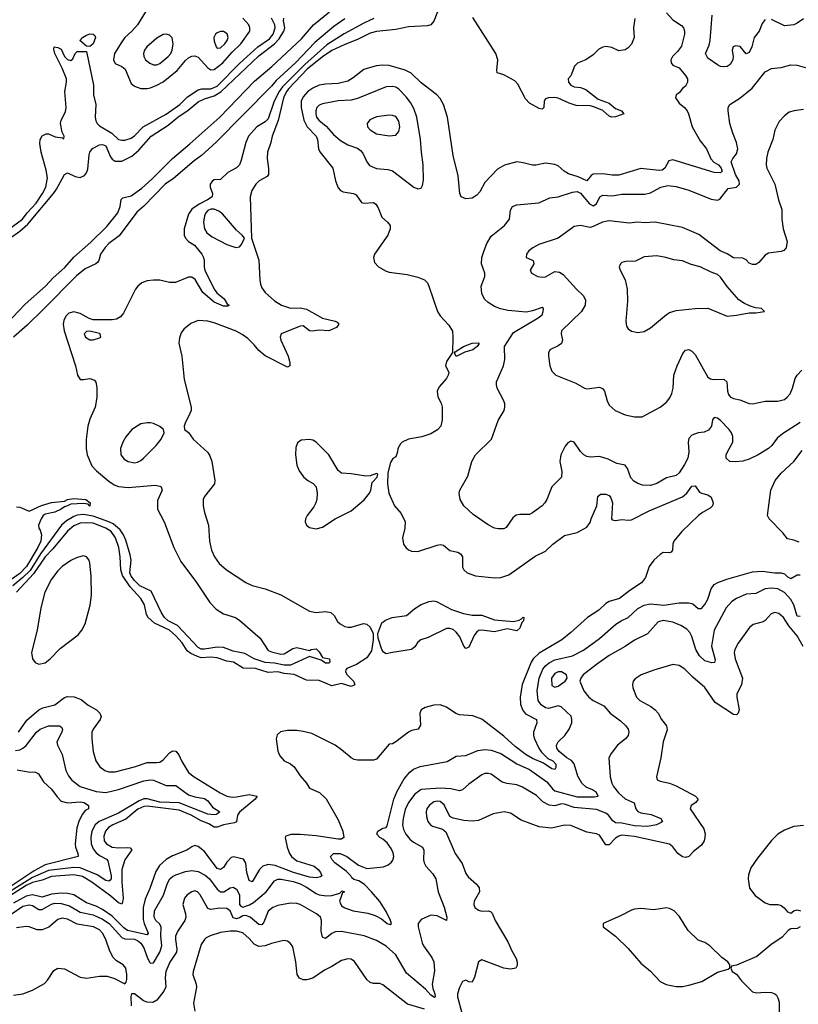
# Model space of a CAD drawing. Header units: inches. Extents: x 1173000 to 1307049, y 522583 to 678455.
# Tile 290 of 617: x 1263470 to 1268358, y 550443 to 556621. Entities that reach past the tile are written whole.
import ezdxf

# ---------------------------------------------------------------- set-up
doc = ezdxf.new("R2010")
doc.units = ezdxf.units.IN
doc.header["$MEASUREMENT"] = 0
doc.layers.add('B2565', color=7, linetype='Continuous')

msp = doc.modelspace()

# ---------------------------------------------------------------- linework, layer by layer
at = {"layer": 'B2565', "color": 5}
for points, elevation in [([(1266130.3, 556769.7), (1266070, 556611.8), (1266050, 556588.5), (1266030, 556583.5), (1265910, 556575.7), (1265830, 556559.9), (1265710, 556546.9), (1265670, 556536), (1265590, 556497.3), (1265510, 556466.4), (1265430, 556427.6), (1265370, 556388.3), (1265274.3, 556310), (1265159.1, 556190), (1265143.7, 556170), (1265125, 556130), (1265092.1, 555987.9), (1265053.7, 555890), (1265045.4, 555850), (1265024.6, 555790), (1265023.8, 555750), (1265032.2, 555687.8), (1265031, 555649), (1265022.9, 555637.1), (1264972.7, 555610), (1264952.4, 555590), (1264926.7, 555550), (1264916.5, 555510), (1264924.4, 555250), (1264971.9, 555111.9), (1264976.5, 554990), (1264981.7, 554961.7), (1264990, 554938.8), (1265010.7, 554910), (1265070, 554856.4), (1265113, 554830), (1265170, 554812.1), (1265230, 554813.1), (1265270, 554804.8), (1265370, 554748), (1265450.6, 554730), (1265463.5, 554723.5), (1265473.1, 554710), (1265457.6, 554690), (1265410, 554669.5), (1265350, 554672.7), (1265306, 554666), (1265289.7, 554669.7), (1265250, 554700.9), (1265230, 554697.6), (1265111.8, 554650), (1265104.4, 554630), (1265108.2, 554610), (1265154.4, 554510), (1265165.7, 554470), (1265164.9, 554450), (1265150, 554440.5), (1265010, 554511.6), (1264970, 554546.3), (1264941.7, 554581.7), (1264901.1, 554621.1), (1264866.9, 554646.9), (1264827.7, 554667.7), (1264690, 554718.6), (1264650, 554729), (1264590, 554733.3), (1264544.2, 554715.8), (1264500.2, 554679.8), (1264484.4, 554655.6), (1264473.9, 554626.1), (1264468.8, 554591.2), (1264487.6, 554510), (1264503.1, 554363.1), (1264545.5, 554190), (1264545.5, 554170), (1264538, 554150), (1264507.7, 554090), (1264502.8, 554070), (1264504.7, 554050), (1264530, 554031.3), (1264558.8, 553990), (1264650, 553905.5), (1264664.2, 553884.2), (1264676.5, 553850), (1264694, 553730), (1264692, 553710), (1264629.2, 553630), (1264621.5, 553610), (1264621.5, 553570), (1264629.1, 553530), (1264654.2, 553450), (1264660.7, 553350), (1264673.6, 553293.6), (1264693.6, 553250), (1264722, 553210), (1264768.8, 553170), (1264890.4, 553090), (1264930, 553070.2), (1265010, 553050.3), (1265110, 553013.4), (1265289.1, 552909.1), (1265330, 552902), (1265390, 552907.4), (1265422.5, 552902.5), (1265443.2, 552883.2), (1265465.8, 552845.8), (1265482.4, 552830), (1265510, 552814.8), (1265530, 552809), (1265550, 552810.2), (1265627.9, 552832.1), (1265650, 552828.9), (1265670.1, 552810.1), (1265688.2, 552770), (1265689.7, 552730), (1265678.5, 552661.5), (1265650, 552616.5), (1265583.9, 552576.1), (1265522.6, 552550), (1265518, 552542), (1265514.7, 552530), (1265525.1, 552510), (1265565.8, 552470), (1265572.9, 552450), (1265570, 552445), (1265550, 552437.9), (1265490, 552455.8), (1265430, 552442.3), (1265350, 552474.2), (1265270, 552477.9), (1265191.9, 552511.9), (1265130, 552518.5), (1265090, 552529.2), (1265030, 552525.1), (1264950, 552551), (1264873.4, 552553.4), (1264811.5, 552590), (1264770, 552596.4), (1264710, 552617.1), (1264670, 552621.1), (1264610, 552618.1), (1264585.2, 552625.2), (1264544.3, 552644.3), (1264520.8, 552660.8), (1264490, 552710.4), (1264450, 552754.7), (1264410.6, 552790), (1264315, 552835), (1264275.3, 552870), (1264265.7, 552890), (1264253.3, 552950), (1264230.7, 552990), (1264163.2, 553063.2), (1264114.6, 553134.6), (1264104.2, 553170), (1264101.1, 553250), (1264092.7, 553310), (1264071.5, 553370), (1264043.8, 553410), (1264010, 553431.5), (1263930, 553462.1), (1263890, 553464.9), (1263850, 553461.7), (1263810, 553445.8), (1263770, 553412.6), (1263678.5, 553301.5), (1263630, 553250.8), (1263556, 553144), (1263450.1, 553030)], 680), ([(1263342.1, 554670), (1263504.3, 554835.7), (1263631.5, 554948.5), (1263679.2, 555000.8), (1263752.6, 555067.4), (1263809.6, 555130.4), (1263915.5, 555224.5), (1264016.7, 555323.3), (1264085.8, 555410), (1264101.3, 555450), (1264107.4, 555492.6), (1264116.2, 555503.8), (1264170, 555516.8), (1264236, 555564), (1264299, 555621), (1264428.7, 555751.3), (1264538.4, 555841.6), (1264725.2, 556010), (1264944.7, 556235.3), (1265052.9, 556327.1), (1265237.9, 556502.1), (1265314.2, 556590), (1265414.8, 556670)], 640), ([(1267530, 556663.6), (1267570, 556620.3), (1267625, 556585), (1267637.8, 556570), (1267643.6, 556550), (1267643, 556530), (1267624, 556456), (1267599.1, 556420.9), (1267568, 556390), (1267556.8, 556370), (1267559.8, 556350), (1267570, 556336.8), (1267610, 556318.5), (1267650.3, 556270.3), (1267661.2, 556250), (1267662.5, 556230), (1267650, 556205), (1267631.4, 556190), (1267610, 556162.9), (1267590.4, 556149.6), (1267587.7, 556130), (1267610, 556096.5), (1267642.6, 556070), (1267659, 556050), (1267668.9, 556030), (1267691.1, 555950), (1267742.1, 555862.1), (1267781, 555810), (1267808.7, 555748.7), (1267828.3, 555728.3), (1267856.6, 555710), (1267873.6, 555690), (1267879.3, 555670), (1267870, 555660.4), (1267830, 555663.2), (1267570, 555741.2), (1267544.7, 555735.3), (1267519.3, 555690), (1267502.3, 555677.7), (1267484.4, 555675.6), (1267370, 555687), (1267230, 555646.6), (1267190, 555645), (1267130, 555654.9), (1267070, 555652.8), (1267056.6, 555643.4), (1267030, 555609.9), (1266975.6, 555635.6), (1266914.4, 555654.4), (1266887.1, 555670), (1266850, 555703.5), (1266830, 555713.6), (1266770, 555720.3), (1266710, 555707.7), (1266690, 555707.7), (1266630, 555723.5), (1266590, 555728.4), (1266512.4, 555707.6), (1266470, 555683), (1266390, 555599.7), (1266358.5, 555541.5), (1266340.3, 555519.7), (1266310, 555501.1), (1266270, 555496.7), (1266241.2, 555510), (1266233.7, 555530), (1266221.7, 555641.7), (1266190.9, 555770), (1266156.2, 556010), (1266129.8, 556089.8), (1266110, 556126), (1266088.4, 556150), (1265990, 556224.1), (1265926.4, 556286.4), (1265890, 556305.3), (1265790, 556333.7), (1265750, 556335.9), (1265708.5, 556331.5), (1265630, 556309.2), (1265563.9, 556256.1), (1265530, 556236.1), (1265470, 556221.4), (1265390, 556217.1), (1265350, 556209.9), (1265310, 556192.3), (1265279.2, 556170), (1265250, 556138), (1265237, 556110), (1265236.7, 556070), (1265253.9, 555990), (1265273.4, 555950), (1265331.2, 555890), (1265338.5, 555870), (1265346.1, 555810), (1265353.1, 555793.1), (1265436.1, 555690), (1265451.5, 555610), (1265470, 555565.5), (1265483.8, 555550), (1265500.4, 555540.4), (1265564.7, 555530), (1265582, 555522), (1265615.2, 555475.2), (1265630.5, 555470.5), (1265690, 555473.4), (1265704.8, 555464.8), (1265721, 555441), (1265743.1, 555383.1), (1265779.5, 555350), (1265794.6, 555330), (1265796.1, 555310), (1265780.7, 555270), (1265696.5, 555150), (1265690.4, 555130), (1265698, 555098), (1265722, 555070), (1265770, 555043.6), (1265790, 555036.9), (1265902.2, 555022.2), (1265970, 555005.3), (1266010, 554988.9), (1266028.9, 554970), (1266039.2, 554950), (1266091.7, 554790), (1266110, 554763.7), (1266164.5, 554704.5), (1266186.1, 554666.1), (1266189.3, 554630), (1266186.4, 554533.6), (1266150, 554476.9), (1266143.1, 554450), (1266164, 554410), (1266160.4, 554390), (1266150, 554369.6), (1266102.5, 554317.5), (1266090.4, 554290), (1266094, 554254), (1266115.6, 554215.6), (1266122.4, 554190), (1266122, 554110), (1266114, 554070), (1266093, 554047), (1266050, 554023.1), (1265995.1, 554004.9), (1265910, 553989.7), (1265870.3, 553969.7), (1265859.9, 553960.1), (1265842.8, 553930), (1265841, 553910), (1265830, 553878), (1265811.3, 553868.7), (1265798, 553842), (1265781.3, 553778.7), (1265779, 553710), (1265787.4, 553650), (1265823.1, 553570), (1265863.7, 553523.7), (1265888.9, 553470), (1265887.4, 553430), (1265873.7, 553370), (1265879.1, 553330), (1265893.4, 553310), (1265910, 553295.5), (1265930, 553286.4), (1265970, 553283.7), (1266090, 553324.3), (1266110, 553328.6), (1266130, 553323.2), (1266170, 553290.2), (1266219.6, 553279.6), (1266238, 553270), (1266248.6, 553250), (1266250, 553186.8), (1266258.4, 553170), (1266279.1, 553150), (1266331.4, 553131.4), (1266450, 553119.7), (1266490, 553121.3), (1266541.2, 553138.8), (1266704.9, 553255.1), (1266770, 553287.4), (1266817.4, 553330), (1266890, 553384), (1266970, 553404.2), (1267030, 553436.4), (1267050, 553465.5), (1267056.7, 553490), (1267092.9, 553570), (1267099.2, 553630), (1267116, 553644), (1267150, 553645), (1267170, 553635.9), (1267181.3, 553621.3), (1267191, 553590), (1267185.6, 553490), (1267190, 553482.3), (1267210, 553478.1), (1267250, 553485.2), (1267290, 553480.5), (1267310, 553483.6), (1267420.8, 553539.2), (1267630, 553627), (1267657.1, 553650), (1267690, 553693.6), (1267710, 553697), (1267737.2, 553657.2), (1267749.6, 553649.6), (1267790, 553639.5), (1267810, 553624.6), (1267823.9, 553590), (1267818.1, 553570), (1267804.7, 553555.3), (1267756.6, 553530), (1267730.1, 553510), (1267626.5, 553410), (1267577.2, 553350), (1267570.1, 553330), (1267567.5, 553292.5), (1267559.4, 553280.6), (1267550, 553276.3), (1267510, 553277.6), (1267490, 553265.7), (1267450, 553229.7), (1267421.8, 553190), (1267397.7, 553122.3), (1267373.2, 553086.8), (1267300, 553040), (1267236, 552990), (1267170, 552970.5), (1267150, 552959.1), (1267104.5, 552915.5), (1267033.6, 552870), (1266930, 552775.5), (1266872.4, 552730), (1266730, 552646.5), (1266693.8, 552610), (1266680.1, 552590), (1266623.2, 552450), (1266611, 552370), (1266614, 552326), (1266626, 552290), (1266645.1, 552265.1), (1266714.4, 552230), (1266715.5, 552210), (1266695.5, 552150), (1266695.4, 552130), (1266702.2, 552110), (1266729.1, 552050), (1266746.3, 552026.3), (1266785.6, 551985.6), (1266816.6, 551970), (1266834.8, 551950), (1266836.1, 551930), (1266830, 551915.8), (1266810, 551920.2), (1266757.2, 551957.2), (1266690, 551984.8), (1266650, 552008.3), (1266580.8, 552060.8), (1266510, 552125.6), (1266370, 552232.8), (1266313.4, 552253.4), (1266230, 552258.8), (1266208.1, 552268.1), (1266150, 552308.6), (1266110, 552322.7), (1266070, 552320.4), (1266015.1, 552304.9), (1265990, 552291.6), (1265981.3, 552270), (1265984.9, 552195.1), (1265971, 552170), (1265930, 552162), (1265910, 552151.8), (1265830, 552089.6), (1265810, 552078.4), (1265790, 552074.5), (1265710, 551981.6), (1265690, 551975.1), (1265590, 551974.7), (1265570, 551979.1), (1265550, 551989.7), (1265490, 552041), (1265450, 552068.5), (1265302.7, 552142.7), (1265250, 552155.8), (1265210, 552160.4), (1265150, 552160.5), (1265107.6, 552152.4), (1265085.7, 552134.3), (1265080.4, 552110), (1265090, 552031), (1265102.3, 552002.3), (1265130, 551971.8), (1265170, 551951.5), (1265193.6, 551933.6), (1265230, 551877.6), (1265270.3, 551830), (1265290, 551799.3), (1265351.4, 551771.4), (1265392.7, 551732.7), (1265470, 551601.3), (1265497.7, 551530), (1265503.6, 551490), (1265490, 551480.2), (1265470, 551479.1), (1265330, 551499.9), (1265231.2, 551508.8), (1265171.1, 551508.9), (1265141.1, 551498.9), (1265137.1, 551490), (1265148.3, 551430), (1265162.9, 551390), (1265175.5, 551370), (1265210, 551342.9), (1265317.7, 551310), (1265343.2, 551290), (1265358.4, 551270), (1265367.2, 551250), (1265357.7, 551242.3), (1265330, 551235.8), (1265290, 551242), (1265187.9, 551270), (1265073.9, 551313.9), (1265030, 551320.4), (1264996.6, 551310), (1264975.3, 551290), (1264930, 551211.1), (1264910, 551219.6), (1264895.9, 551270), (1264889.8, 551329.8), (1264874.1, 551354.1), (1264811.6, 551368.4), (1264796.5, 551363.5), (1264770, 551334.5), (1264750, 551301.7), (1264730, 551289.2), (1264710, 551295.9), (1264630, 551401.1), (1264590, 551432.6), (1264570, 551439.7), (1264550, 551431.5), (1264519.5, 551410), (1264430, 551374.9), (1264390, 551351.1), (1264346.8, 551313.2), (1264323.4, 551276.6), (1264286.5, 551170), (1264257.6, 551102.4), (1264244.3, 551050), (1264244.3, 550975.7), (1264250.4, 550950), (1264276.2, 550890), (1264270, 550878.2), (1264146.3, 550906.3), (1264122.6, 550922.6), (1264050, 550996), (1263990, 551038.9), (1263950, 551059.8), (1263890, 551079.7), (1263810, 551130.3), (1263770, 551139.3), (1263730, 551141.5), (1263670, 551134.9), (1263610, 551116), (1263550, 551130.2), (1263510, 551121.9), (1263430, 551078.4)], 720), ([(1264258.6, 556670), (1264208.3, 556590), (1264174, 556550), (1264130.1, 556509.9), (1264110, 556483.1), (1264065.9, 556410), (1264059, 556370), (1264070, 556346.2), (1264110, 556327.9), (1264131.8, 556311.8), (1264170, 556221.8), (1264190, 556204.3), (1264230, 556189.4), (1264269.4, 556189.4), (1264290, 556194.1), (1264330, 556209.6), (1264370, 556232.1), (1264458.3, 556301.7), (1264510, 556366), (1264530, 556382.7), (1264550, 556391.8), (1264570, 556394.2), (1264590, 556387.1), (1264650, 556318.5), (1264670, 556307.2), (1264690, 556309.7), (1264745.9, 556350), (1264802.7, 556417.3), (1264858.2, 556470), (1264913.7, 556550), (1264915.5, 556570), (1264907.7, 556590), (1264871.3, 556630)], 720), ([(1268150, 556623), (1268130, 556598), (1268112.8, 556550), (1268080.2, 556510), (1268065.3, 556450), (1268050, 556415.4), (1268030, 556406.9), (1267992.7, 556452.7), (1267963.3, 556456.7), (1267949.2, 556450), (1267942.9, 556430), (1267949.1, 556390), (1267946.7, 556370), (1267930, 556339.7), (1267911.4, 556328.6), (1267890, 556326), (1267870, 556328.3), (1267850, 556338), (1267790, 556380.5), (1267775.1, 556410), (1267797.9, 556462.1), (1267803.8, 556490), (1267817.5, 556650)], 720), ([(1263350, 555209.2), (1263470, 555293.6), (1263521.1, 555338.9), (1263681.7, 555530), (1263701.4, 555558.6), (1263750, 555650.3), (1263770, 555660.2), (1263817.1, 555637.1), (1263850, 555630.2), (1263876.9, 555643.1), (1263890, 555660.3), (1263897.2, 555682.8), (1263905.8, 555774.2), (1263910.9, 555790), (1263927.2, 555812.8), (1263970, 555835.4), (1263990, 555838.6), (1264010, 555830.1), (1264039.9, 555759.9), (1264050, 555745.6), (1264070, 555732.8), (1264110, 555734.6), (1264174.4, 555765.6), (1264218, 555802), (1264295.8, 555890), (1264401, 555959), (1264462.8, 556010), (1264527.3, 556052.7), (1264590, 556106.3), (1264630, 556125.5), (1264690, 556142.7), (1264731.8, 556168.2), (1264970, 556394.6), (1265069.2, 556470.8), (1265098, 556502), (1265127, 556550), (1265133.5, 556570), (1265125.5, 556614.5), (1265128.5, 556631.5)], 660), ([(1263370, 555284.9), (1263488.1, 555370), (1263516.8, 555410), (1263573, 555470), (1263613.8, 555530), (1263634.1, 555570), (1263644.7, 555630), (1263636.5, 555676.5), (1263604.5, 555790), (1263596, 555844), (1263598.3, 555870), (1263610, 555892.7), (1263635.3, 555904.7), (1263650, 555904.9), (1263693, 555887), (1263739.1, 555879.1), (1263746, 555874), (1263749.2, 555890), (1263736.4, 555916.4), (1263725, 555970), (1263729.1, 555990.9), (1263757.4, 556042.6), (1263762, 556070), (1263752.1, 556170), (1263763.9, 556230), (1263762.6, 556250), (1263737.3, 556317.3), (1263689.9, 556410), (1263684.1, 556435.9), (1263687, 556450), (1263710, 556447.5), (1263730, 556436.9), (1263751.8, 556390), (1263770, 556372.5), (1263790, 556365.9), (1263803.3, 556376.7), (1263817, 556410), (1263830, 556421.6), (1263890, 556422.4), (1263932.6, 556210), (1263933.1, 556150), (1263947.2, 556090), (1263943.3, 556010), (1263946.9, 555986.9), (1263955.2, 555970), (1263970, 555956), (1264048.6, 555908.6), (1264090, 555870.2), (1264110, 555864.7), (1264130, 555864.5), (1264170, 555878.8), (1264190, 555893), (1264245.7, 555950), (1264390, 556028.3), (1264474.3, 556090), (1264523.6, 556136.4), (1264590, 556180.7), (1264612.4, 556187.6), (1264670, 556187.7), (1264710, 556204.1), (1264850, 556345.5), (1264964.5, 556450), (1265037.8, 556502.2), (1265061.6, 556530), (1265074.3, 556570), (1265071.9, 556590), (1265050.5, 556630)], 680), ([(1265691.9, 556628.1), (1265630, 556599.9), (1265507.1, 556532.9), (1265397.2, 556462.8), (1265259.2, 556340.8), (1265119.3, 556200.7), (1265097.9, 556170), (1265067, 556110), (1265030, 556000.2), (1265010, 555979.7), (1264959.2, 555950), (1264906, 555890), (1264888.7, 555850), (1264860.6, 555739.4), (1264849.4, 555710.6), (1264830, 555691.1), (1264777.3, 555662.7), (1264730, 555619.5), (1264690, 555615.8), (1264680.5, 555610), (1264666.3, 555590), (1264664.9, 555570), (1264679.1, 555530), (1264677.3, 555510), (1264648.4, 555490), (1264596, 555464), (1264550, 555431.5), (1264530, 555402), (1264501.5, 555310), (1264503.1, 555270), (1264510, 555250.3), (1264530, 555230.1), (1264567.1, 555207.1), (1264612.9, 555150), (1264623.6, 555130), (1264627.6, 555110), (1264627.3, 555070), (1264632.2, 555050), (1264691.4, 554930), (1264707.3, 554907.3), (1264753.4, 554870), (1264774.9, 554834.9), (1264784, 554830), (1264776.7, 554823.3), (1264750, 554824.8), (1264690, 554849), (1264619.1, 554910), (1264571.1, 554991.1), (1264550, 555004.7), (1264530, 555005.4), (1264447.7, 554972.3), (1264410, 554972.4), (1264350, 554986.1), (1264310, 554987.9), (1264270, 554983), (1264236.1, 554970), (1264211.8, 554950), (1264197.5, 554930), (1264120.5, 554779.5), (1264102.7, 554757.3), (1264078.2, 554741.8), (1264050, 554737.1), (1263930, 554738.9), (1263906.6, 554746.6), (1263850, 554777.2), (1263810, 554787.8), (1263779.1, 554780.9), (1263758.7, 554761.3), (1263746.5, 554733.5), (1263742.9, 554710), (1263748.2, 554670), (1263821, 554450), (1263831.8, 554391.8), (1263850, 554364), (1263870, 554363), (1263910.6, 554370.6), (1263939.8, 554359.8), (1263947.1, 554347.1), (1263954.4, 554314.4), (1263954.8, 554250), (1263944.4, 554190), (1263910, 554114), (1263897.1, 554070), (1263887.3, 553987.3), (1263886, 553930), (1263893, 553890), (1263922, 553822), (1263951.3, 553790), (1264030, 553725.4), (1264062.6, 553702.6), (1264090, 553691.5), (1264150, 553685.6), (1264319.7, 553699.7), (1264350, 553695.3), (1264357.1, 553690), (1264364.4, 553670), (1264334.6, 553605.4), (1264334.6, 553550), (1264375.8, 553470), (1264437.5, 553310), (1264481.2, 553221.2), (1264580.7, 553090), (1264663.4, 552963.4), (1264702.7, 552922.7), (1264750, 552893.8), (1264824.9, 552870), (1264852.4, 552852.4), (1264979.9, 552739.9), (1265030, 552664), (1265050, 552654.8), (1265110, 552640.4), (1265130, 552643.1), (1265184.7, 552675.3), (1265210, 552681.3), (1265290, 552664), (1265299, 552670), (1265330, 552673.2), (1265350, 552654.9), (1265370, 552619.1), (1265414.8, 552610), (1265415.8, 552590), (1265410, 552584.2), (1265390, 552583.5), (1265363.3, 552603.3), (1265290, 552624.7), (1265170, 552571.6), (1265130, 552571.8), (1265070, 552583.1), (1265010, 552587.3), (1264941.7, 552610), (1264884, 552644), (1264810, 552658.2), (1264750, 552682.9), (1264710, 552684.9), (1264630, 552671.2), (1264610, 552672.6), (1264590, 552682.6), (1264460.7, 552820.7), (1264402.8, 552850), (1264378.3, 552870), (1264359.8, 552899.8), (1264295.5, 553035.5), (1264223.3, 553070), (1264190, 553102.4), (1264169.8, 553129.8), (1264161.6, 553150), (1264168.6, 553230), (1264162.9, 553262.9), (1264136.5, 553356.5), (1264120.4, 553390), (1264099.5, 553419.5), (1264057, 553457), (1264030.1, 553470.1), (1263930, 553506.7), (1263870, 553515.8), (1263830, 553511.8), (1263810, 553504.8), (1263762.6, 553477.4), (1263732.2, 553450), (1263601.2, 553270), (1263534.9, 553165.1), (1263490, 553121), (1263426.5, 553070)], 660), ([(1265510, 556626.7), (1265441.9, 556578.1), (1265322.1, 556477.9), (1265200.4, 556350), (1265080, 556240), (1265050, 556203.4), (1264701.2, 555850), (1264610.9, 555769.1), (1264564.1, 555735.9), (1264434.5, 555625.5), (1264383, 555590), (1264250, 555451.7), (1264205.9, 555414.1), (1264094.2, 555265.8), (1264030, 555216.4), (1264007.2, 555192.8), (1263976.3, 555150), (1263967.3, 555110), (1263959.3, 555100.7), (1263947.9, 555090), (1263881.6, 555058.4), (1263826, 555014), (1263616.9, 554803.1), (1263515.9, 554704.1), (1263431.3, 554630)], 640), ([(1267330.4, 556629.6), (1267322, 556570), (1267328, 556510), (1267310, 556468.5), (1267290, 556445.3), (1267270, 556431.3), (1267230, 556426.4), (1267186.3, 556446.3), (1267150, 556452.9), (1267131.4, 556448.6), (1267104.7, 556435.3), (1267070, 556401.3), (1267023, 556370), (1266971.7, 556348.3), (1266953.1, 556330), (1266930.3, 556270), (1266912.4, 556250), (1266915.5, 556230), (1266928.8, 556210), (1266950, 556199.5), (1266990, 556195.7), (1267023.3, 556183.3), (1267101.9, 556121.9), (1267170, 556097.5), (1267210, 556063.8), (1267248, 556050), (1267262.4, 556030), (1267210, 556011.4), (1267186, 556010), (1267170, 556016.5), (1267130.7, 556050.7), (1267074.8, 556074.8), (1267050, 556081.2), (1266963.7, 556083.7), (1266918.5, 556098.5), (1266850, 556129.7), (1266830, 556133.7), (1266788.4, 556131.6), (1266770, 556124), (1266763, 556110), (1266759.1, 556070), (1266750, 556060.9), (1266730, 556064.7), (1266670, 556096.8), (1266645.4, 556125.4), (1266596.5, 556216.5), (1266577.4, 556237.4), (1266510, 556276.3), (1266467.6, 556287.6), (1266465.4, 556305.4), (1266471.9, 556370), (1266458.1, 556410), (1266314.8, 556634.8)], 680), ([(1268390, 556627.6), (1268350, 556598.7), (1268330, 556589.6), (1268270, 556582.7), (1268190, 556623.1)], 720), ([(1268370, 554093.1), (1268257.7, 554022.3), (1268225.2, 553994.8), (1268190.6, 553949.4), (1268170, 553930.1), (1268105.6, 553890), (1268050, 553862.9), (1268010, 553851.5), (1267966.1, 553846.1), (1267927.3, 553850), (1267905.7, 553870), (1267905.5, 553890), (1267913.6, 553910), (1267945.9, 553970), (1267946.7, 554006.7), (1267938.2, 554030), (1267924.2, 554050), (1267870, 554105.5), (1267850, 554120.2), (1267830, 554126), (1267818.9, 554110), (1267813.7, 554070), (1267793.9, 554046.1), (1267767.4, 554032.6), (1267730, 554028.2), (1267690, 554015), (1267670, 553994), (1267666.8, 553970), (1267670.5, 553910), (1267663.2, 553870), (1267644.1, 553830), (1267610, 553778), (1267590, 553760.3), (1267530, 553746.5), (1267470, 553710.3), (1267430, 553699), (1267380.5, 553700.5), (1267350.2, 553710.2), (1267324.8, 553724.8), (1267307.1, 553747.1), (1267286.2, 553806.2), (1267270, 553826), (1267217.5, 553837.5), (1267164.4, 553864.4), (1267110, 553880.2), (1267050, 553876.9), (1267030, 553879.6), (1267010.4, 553890), (1266990, 553912.2), (1266951.3, 553971.3), (1266930, 553977), (1266910, 553965.3), (1266893.9, 553946.1), (1266866.6, 553890), (1266861.4, 553850), (1266873.5, 553786.5), (1266871.5, 553750), (1266809.8, 553690.2), (1266779.8, 553610), (1266767.1, 553590), (1266749.6, 553570), (1266690, 553527), (1266670, 553517), (1266610, 553517.4), (1266587.4, 553512.6), (1266564.7, 553495.3), (1266524.2, 553435.8), (1266510, 553426.4), (1266474, 553426), (1266450, 553430.4), (1266410, 553452.2), (1266316.3, 553516.3), (1266258, 553570), (1266234.9, 553610), (1266228.4, 553650), (1266233, 553670), (1266283.4, 553756.6), (1266308.2, 553850), (1266330.8, 553890), (1266430.6, 553990), (1266473, 554107), (1266510.2, 554169.8), (1266515.8, 554190), (1266515.3, 554210), (1266508.7, 554230), (1266466.7, 554310), (1266462.4, 554330), (1266463.8, 554350), (1266506.7, 554450), (1266514.4, 554490), (1266513.4, 554570), (1266570, 554658.5), (1266723.9, 554750), (1266750.4, 554769.6), (1266756.6, 554790), (1266757, 554810), (1266750, 554815.3), (1266690, 554795), (1266650, 554787.1), (1266537.1, 554797.1), (1266487.8, 554807.8), (1266450, 554821.3), (1266410, 554846), (1266388.1, 554868.1), (1266370, 554902.8), (1266366.7, 554950), (1266390.2, 555010), (1266390.2, 555030), (1266368.7, 555090), (1266371.6, 555130), (1266386.1, 555173.9), (1266402.8, 555217.2), (1266430, 555262.9), (1266512.2, 555330), (1266544, 555370), (1266550, 555426), (1266562.8, 555450), (1266590, 555459.5), (1266728, 555472), (1266796.8, 555503.2), (1266850.5, 555509.5), (1266940.7, 555539.3), (1266970, 555543.5), (1266990, 555532.2), (1267045.8, 555465.8), (1267070, 555453.4), (1267090, 555465), (1267110.7, 555509.3), (1267130, 555520.2), (1267190, 555515.9), (1267250, 555525.8), (1267394, 555526), (1267430, 555535.2), (1267494.4, 555570), (1267538.9, 555581.1), (1267590, 555574.8), (1267670, 555551.3), (1267810, 555495), (1267850, 555489.7), (1267865.1, 555494.9), (1267918, 555562), (1267970, 555570.7), (1267988.5, 555590), (1267985.4, 555610), (1267963.9, 555650), (1267936.5, 555730), (1267946, 555750), (1267970, 555779.3), (1267977.3, 555810), (1267970.2, 555850), (1267945.7, 555910), (1267928.8, 555970), (1267916.3, 556050), (1267917.3, 556070), (1267926.8, 556090), (1267990, 556129.6), (1268068.4, 556191.6), (1268150, 556295.1), (1268190, 556314.7), (1268250, 556320.4), (1268310, 556337.7), (1268350, 556336.4), (1268410, 556318.9)], 740), ([(1268390, 556057.7), (1268331.3, 556050), (1268299.4, 556040.6), (1268270, 556018.7), (1268238, 555982), (1268211, 555929), (1268198.6, 555870), (1268166, 555790), (1268158.8, 555750), (1268156.2, 555710), (1268159.7, 555690), (1268211.1, 555590), (1268234.3, 555490), (1268254.9, 555430), (1268254.4, 555370), (1268262.6, 555310), (1268287.7, 555230), (1268280.9, 555190), (1268266.2, 555173.8), (1268250, 555166.4), (1268170, 555156.2), (1268150, 555143.5), (1268110, 555098.8), (1268090, 555085.3), (1268070, 555084.4), (1268050, 555093.7), (1268030, 555115.1), (1268010, 555125.4), (1267950, 555127.2), (1267912, 555152), (1267867.7, 555170), (1267734.1, 555274.1), (1267630, 555316.9), (1267458, 555350), (1267390, 555347), (1267350, 555350.9), (1267296.4, 555343.6), (1267170, 555359.2), (1267128.6, 555351.4), (1267070, 555322.8), (1267050, 555318.2), (1266990, 555330.9), (1266950, 555324), (1266850.5, 555250), (1266728.4, 555211.6), (1266690.4, 555190), (1266666.7, 555170), (1266650.4, 555150), (1266648.2, 555130), (1266694, 555110), (1266697.1, 555090), (1266674.4, 555050), (1266683, 555030), (1266722.8, 555010), (1266750, 555005.5), (1266770, 555008.1), (1266830, 555041.5), (1266857.7, 555037.7), (1266881.9, 555021.9), (1266964.9, 554930), (1267009.1, 554889.1), (1267022, 554862), (1267020.3, 554830), (1266995.8, 554790), (1266870.4, 554670), (1266868.8, 554650), (1266877.5, 554610), (1266870.1, 554589.9), (1266850, 554574), (1266798.4, 554550), (1266790.4, 554530), (1266788.9, 554510), (1266798.4, 554450), (1266810, 554416), (1266836, 554390), (1266961.1, 554341.1), (1267016, 554310), (1267030, 554305.7), (1267110, 554316), (1267127.8, 554307.8), (1267140.3, 554290), (1267157.4, 554230), (1267170, 554203), (1267207.7, 554170), (1267270, 554142), (1267330, 554128.8), (1267378, 554130), (1267490, 554190.4), (1267530, 554220.5), (1267551.8, 554248.2), (1267563.3, 554276.7), (1267571.6, 554310), (1267577.1, 554390), (1267596.4, 554450), (1267632.5, 554527.5), (1267650, 554547), (1267670, 554551.5), (1267690, 554541.7), (1267710, 554521.1), (1267790, 554378.4), (1267807.2, 554367.2), (1267823.6, 554363.6), (1267890, 554364.9), (1267908.9, 554348.9), (1267913.1, 554290), (1267918.7, 554270), (1267930, 554254.9), (1267950, 554243.7), (1267990, 554237), (1268050, 554213.7), (1268070, 554210.4), (1268150, 554226.7), (1268230, 554228), (1268270, 554239.1), (1268288, 554252), (1268306.3, 554273.7), (1268321.6, 554310), (1268337.6, 554370), (1268349.6, 554390), (1268378.8, 554421.2)], 760), ([(1268362.9, 553342.9), (1268330, 553356.4), (1268290, 553363.6), (1268261.1, 553401.1), (1268174.9, 553490), (1268164.4, 553510), (1268185.4, 553670), (1268213.3, 553730), (1268250, 553776.4), (1268329.1, 553850), (1268381.4, 553918.6)], 740), ([(1263450, 553564.9), (1263470, 553563), (1263530, 553538.3), (1263607.1, 553572.9), (1263670, 553591.9), (1263750, 553599.5), (1263769.8, 553610.2), (1263810, 553617.8), (1263884.7, 553610), (1263912.2, 553590), (1263910.1, 553569.9), (1263900.4, 553580.4), (1263870, 553586.2), (1263790, 553581.6), (1263770.7, 553570), (1263750, 553565.1), (1263730, 553549.8), (1263690, 553531.1), (1263630, 553519), (1263617.3, 553510), (1263603.8, 553490), (1263588.6, 553450), (1263590.3, 553430), (1263598.5, 553418.5), (1263607, 553390), (1263602.3, 553350), (1263584.1, 553310), (1263512.8, 553190), (1263470, 553146.6), (1263366.1, 553073.9)], 640), ([(1263341.8, 550958.2), (1263490, 551059.9), (1263530, 551068.3), (1263550, 551063), (1263590, 551037.7), (1263610, 551037.7), (1263670, 551072.6), (1263690, 551077.1), (1263730, 551076.5), (1263781.9, 551061.9), (1263850, 551020.9), (1263930, 551003.7), (1263990, 550978), (1264031.5, 550950), (1264110, 550862.9), (1264130, 550854.6), (1264190, 550851.6), (1264210, 550843.1), (1264230, 550827.1), (1264250, 550797), (1264272.2, 550732.2), (1264285.8, 550705.8), (1264290, 550700.7), (1264310, 550704.5), (1264350.4, 550770), (1264361, 550810), (1264355.5, 550870), (1264358.5, 550930), (1264347.8, 550947.8), (1264323.5, 550970), (1264313.2, 550990), (1264315.9, 551030), (1264372.2, 551127.8), (1264397.3, 551202.7), (1264412.7, 551230), (1264430, 551245.4), (1264450, 551255), (1264510, 551275.9), (1264550, 551283.1), (1264590, 551277.3), (1264634.6, 551254.6), (1264661, 551230), (1264710, 551165.5), (1264730, 551149.3), (1264750.5, 551149.5), (1264790, 551173.5), (1264810, 551178.4), (1264830, 551165), (1264849.5, 551129.5), (1264850, 551069.7), (1264858.3, 551058.3), (1264870, 551053.7), (1264912.7, 551067.3), (1264938.1, 551081.9), (1265017.2, 551150), (1265070, 551218.5), (1265090, 551227.9), (1265110.7, 551229.3), (1265186.4, 551213.6), (1265230, 551199.6), (1265270, 551178.9), (1265330, 551137.7), (1265350, 551130.9), (1265395.6, 551124.4), (1265430, 551125.8), (1265479.3, 551140.7), (1265494.8, 551154.8), (1265508, 551150), (1265497.2, 551142.8), (1265476.9, 551090), (1265490, 551061.6), (1265510, 551048.2), (1265564, 551030), (1265655.2, 551015.2), (1265700.5, 551000.5), (1265740.1, 550980.1), (1265777.2, 550950), (1265796.4, 550943.6), (1265802.8, 550950), (1265797.1, 550970), (1265770, 551026), (1265730, 551087.3), (1265678.9, 551150), (1265634.6, 551194.6), (1265597.8, 551217.8), (1265567.2, 551227.2), (1265555.8, 551235.8), (1265549, 551250), (1265519.2, 551279.2), (1265449, 551330), (1265430.3, 551350), (1265421.3, 551370), (1265438.8, 551390), (1265480.9, 551390), (1265523.1, 551370), (1265595.8, 551315.8), (1265650, 551295.3), (1265753.4, 551306.6), (1265782.4, 551317.6), (1265804.5, 551335.5), (1265813.1, 551346.9), (1265818.1, 551370), (1265814, 551394), (1265801.2, 551421.2), (1265776.9, 551456.9), (1265750, 551480.3), (1265730.7, 551490), (1265711, 551510), (1265718, 551530), (1265750, 551549.2), (1265770, 551553.2), (1265776.5, 551563.5), (1265817.8, 551730), (1265839.2, 551780.8), (1265882.6, 551857.4), (1265919.7, 551900.3), (1265941.7, 551918.3), (1265984.2, 551935.8), (1266152.5, 551967.5), (1266210, 552000.9), (1266270, 552005.1), (1266345.2, 552034.8), (1266390, 552041.1), (1266430, 552037.3), (1266490, 552016.9), (1266591.4, 551951.4), (1266670, 551915.8), (1266779.8, 551839.8), (1266814.6, 551794.6), (1266830, 551783.7), (1266970, 551745.1), (1267075.9, 551744.1), (1267101.3, 551750), (1267090, 551772.8), (1267064.6, 551790), (1267026.6, 551806.6), (1266999.3, 551830), (1266973.9, 551873.9), (1266950, 551951.9), (1266933.1, 551973.1), (1266905.4, 551990), (1266856.9, 552030), (1266841.6, 552050), (1266840.3, 552070), (1266850, 552089.5), (1266891, 552129), (1266919.6, 552170), (1266935, 552210), (1266936.8, 552230), (1266931.1, 552251.1), (1266869.6, 552309.6), (1266850, 552316.3), (1266790, 552300.1), (1266770, 552303.4), (1266742.6, 552322.6), (1266725.3, 552350), (1266718.2, 552410), (1266731.6, 552490), (1266754.3, 552545.7), (1266771.7, 552568.3), (1266793.9, 552586.1), (1266830, 552603.7), (1266940.3, 552630), (1267010, 552664.7), (1267110, 552738), (1267211.1, 552828.9), (1267245.7, 552850), (1267290.5, 552869.5), (1267350, 552926.6), (1267390, 552948.5), (1267430, 552955.2), (1267513.3, 552946.7), (1267610, 552961.5), (1267670, 552963), (1267696.2, 552956.2), (1267730, 552927.4), (1267750, 552927.1), (1267770, 552951.1), (1267790, 552986), (1267810.9, 553050), (1267830, 553076.8), (1267851.8, 553090), (1267908.7, 553111.3), (1268070, 553156.6), (1268130, 553160.3), (1268209.5, 553150.5), (1268250.5, 553150.5), (1268270, 553144.5), (1268290, 553125.3), (1268310, 553114), (1268350, 553137.4), (1268370, 553137.3)], 740), ([(1268370, 552877), (1268350, 552878.3), (1268329.6, 552950), (1268310, 552983.4), (1268270, 553026.4), (1268230, 553050.4), (1268190, 553055.3), (1268150, 553050.6), (1268090, 553020.7), (1268030, 553016.1), (1267970, 552989.1), (1267941.2, 552970), (1267903.8, 552930), (1267830.1, 552790), (1267812, 552690), (1267835, 552605), (1267831.1, 552588.9), (1267814.6, 552585.4), (1267770, 552597.8), (1267737.5, 552630), (1267714, 552670), (1267690, 552750.9), (1267676.3, 552776.3), (1267656.8, 552796.8), (1267620.2, 552820.2), (1267570, 552840.7), (1267510, 552850.5), (1267477.1, 552842.9), (1267410, 552768.4), (1267330, 552728.5), (1267271.5, 552688.5), (1267170, 552632.1), (1267090, 552576), (1267007.2, 552510), (1266991.8, 552490), (1266986.7, 552470), (1267010.3, 552410), (1267042.8, 552370), (1267070, 552350.2), (1267136.4, 552316.4), (1267175.8, 552270), (1267240.9, 552220.9), (1267274.3, 552190), (1267288.9, 552170), (1267294.6, 552150), (1267290, 552129.5), (1267272.7, 552110), (1267222, 552070), (1267183, 552017), (1267168.8, 551990), (1267176.9, 551870), (1267186.7, 551830), (1267196.6, 551810), (1267228.3, 551770), (1267270, 551732.1), (1267327.2, 551707.2), (1267338.3, 551670), (1267350, 551653.7), (1267370, 551645.5), (1267434.8, 551634.8), (1267494.3, 551610), (1267504.2, 551590), (1267496.3, 551583.7), (1267468.4, 551570), (1267410, 551557.9), (1267330, 551563.8), (1267250, 551578.9), (1267210, 551581.4), (1267193.7, 551593.7), (1267167.1, 551630), (1267150, 551642.8), (1267090, 551665.2), (1266950, 551679.1), (1266890, 551698.5), (1266870, 551700.5), (1266830, 551689.3), (1266792.7, 551692.7), (1266754, 551714), (1266713.7, 551753.7), (1266625.7, 551805.7), (1266590, 551820.6), (1266530, 551828.2), (1266497.7, 551837.7), (1266430, 551886.9), (1266410, 551892.2), (1266390, 551891), (1266370, 551882.2), (1266290, 551824.9), (1266250, 551789), (1266230, 551782.3), (1266175.5, 551795.5), (1266110, 551799.8), (1265990, 551790.4), (1265950, 551761.6), (1265910.1, 551710), (1265890, 551666), (1265876.7, 551610), (1265873.7, 551570), (1265879.5, 551539.5), (1265893.8, 551510), (1265918.8, 551478.8), (1265941.1, 551461.1), (1265998.2, 551430), (1266006.7, 551410), (1266005, 551350), (1266008.7, 551330), (1266018.8, 551310), (1266062.8, 551262.8), (1266081.4, 551230), (1266096.5, 551150), (1266133.8, 551053.8), (1266151.3, 550990), (1266150, 550969.6), (1266090, 550999.4), (1266050, 551003.5), (1265990, 550974.7), (1265970.3, 550950), (1265970.3, 550930), (1265996.3, 550830), (1266004.7, 550810), (1266057.6, 550737.6), (1266069.4, 550709.4), (1266073.9, 550653.9), (1266058.9, 550570), (1266062.7, 550542.7), (1266076.5, 550510), (1266078.4, 550490), (1266073, 550487), (1266050, 550499.8), (1266018.3, 550538.3), (1265898.8, 550638.8), (1265830, 550754.5), (1265770, 550809.1), (1265710, 550844.4), (1265632.9, 550872.9), (1265490, 550899.8), (1265450, 550897.3), (1265430, 550887.5), (1265390, 550857.1), (1265370, 550863.5), (1265362.1, 550902.1), (1265364.1, 550970), (1265358.2, 550990), (1265333, 551010), (1265230, 551068.8), (1265210, 551076.5), (1265170, 551078.5), (1265090, 551062.3), (1265058.3, 551050), (1265030, 551027.8), (1265001.6, 550958.4), (1264990, 550941.8), (1264970, 550944.9), (1264916.8, 550990), (1264890, 551000.3), (1264870, 550998.5), (1264850, 550985), (1264830, 550979.2), (1264810, 550984.9), (1264790, 551028.9), (1264770, 551044.5), (1264727, 551047), (1264670, 551037.2), (1264650, 551044.8), (1264601.8, 551130), (1264586, 551150), (1264570, 551155), (1264550, 551148.7), (1264521.7, 551130), (1264504.7, 551110), (1264493.2, 551070), (1264511, 551010), (1264512.6, 550990), (1264507.2, 550970), (1264460.3, 550899.7), (1264447.8, 550870), (1264446.8, 550850), (1264456.8, 550790), (1264453.6, 550770), (1264411.3, 550708.7), (1264386.5, 550650), (1264382.1, 550610), (1264386.3, 550553.7), (1264374.5, 550525.5), (1264330.2, 550469.8), (1264304.5, 550455.5), (1264270, 550456.4), (1264246, 550466), (1264190, 550509), (1264171.6, 550508.4), (1264167.1, 550492.9), (1264170, 550434)], 760), ([(1268387.8, 552687.8), (1268350, 552755), (1268298.3, 552818.3), (1268265, 552870), (1268235.8, 552895.8), (1268210, 552901.5), (1268187.7, 552892.3), (1268150, 552850.9), (1268137.1, 552842.9), (1268074.1, 552825.9), (1268051.8, 552808.2), (1267980.8, 552710), (1267959.7, 552670), (1267955.9, 552650), (1267961.4, 552610), (1268006.8, 552490), (1268001.5, 552450), (1267971, 552390), (1267970.9, 552370), (1267985.8, 552290), (1267979.5, 552270), (1267970, 552259.7), (1267950, 552261), (1267836.1, 552336.1), (1267770, 552431), (1267695.3, 552495.3), (1267646, 552546), (1267610, 552569.7), (1267570, 552575.6), (1267450, 552540.3), (1267370.2, 552509.8), (1267334, 552486), (1267321.6, 552470), (1267316.5, 552450), (1267318, 552430), (1267342, 552370), (1267363.1, 552350), (1267431.7, 552311.7), (1267459, 552290), (1267477.3, 552270), (1267498, 552230), (1267530.2, 552190), (1267534.2, 552165.8), (1267508.3, 552090), (1267495.6, 551990), (1267468.4, 551870), (1267472.5, 551852.5), (1267490, 551844), (1267550, 551831.1), (1267590, 551814.5), (1267712.4, 551750), (1267728, 551730), (1267714.8, 551710), (1267684.9, 551690), (1267678.4, 551670), (1267764.3, 551544.3), (1267773.2, 551513.2), (1267771.6, 551490), (1267765.9, 551470), (1267750, 551442.7), (1267698.7, 551401.3), (1267670, 551371), (1267650, 551364.2), (1267630, 551368), (1267601.8, 551390), (1267570, 551431.1), (1267548.3, 551448.3), (1267330, 551496.7), (1267250, 551504.3), (1267230, 551498.2), (1267210, 551485.2), (1267170, 551443.8), (1267150, 551444.2), (1267110, 551504.5), (1267090, 551512.5), (1267030, 551523.2), (1266930, 551565.6), (1266890, 551567.4), (1266809.1, 551549.1), (1266730, 551556.2), (1266618.2, 551598.2), (1266550, 551642.6), (1266510.9, 551650.9), (1266442.6, 551637.4), (1266350, 551596.4), (1266310, 551593.1), (1266257.4, 551597.4), (1266191.8, 551611.8), (1266170, 551621.6), (1266134.9, 551694.9), (1266110, 551715.8), (1266090, 551718.7), (1266070, 551713.8), (1266040.2, 551690), (1266026.2, 551670), (1266020.7, 551650), (1266022.7, 551622.7), (1266032.9, 551590), (1266048.7, 551570), (1266062, 551562), (1266123.2, 551543.2), (1266145, 551525), (1266204.5, 551390), (1266247.7, 551327.7), (1266270, 551263.1), (1266284.1, 551244.1), (1266337.6, 551197.6), (1266353.2, 551173.2), (1266355.5, 551150), (1266323.5, 551090), (1266319.7, 551070), (1266326.2, 551050), (1266350, 551033), (1266370, 551028.7), (1266410, 551028.9), (1266424.9, 551024.9), (1266435.9, 551015.9), (1266454.9, 550970), (1266534.6, 550834.6), (1266558.4, 550778.4), (1266585.7, 550730), (1266592.3, 550707.7), (1266593.7, 550686.3), (1266584, 550670), (1266550, 550664.4), (1266510, 550670.7), (1266370, 550723.1), (1266349.3, 550710.7), (1266325.7, 550614.3), (1266310, 550582.7), (1266290, 550583.7), (1266270, 550594.5), (1266250, 550586.6), (1266230, 550549.2), (1266219.1, 550510), (1266218.6, 550490), (1266244.9, 550390)], 780), ([(1263462.8, 552150), (1263514.1, 552225.9), (1263590, 552290.8), (1263615.5, 552304.5), (1263690, 552322.2), (1263751.3, 552368.7), (1263770, 552374.8), (1263811.7, 552371.7), (1263855.7, 552355.7), (1263899.7, 552319.7), (1263951.6, 552290), (1263972.9, 552270), (1263980.2, 552250), (1263974.3, 552230), (1263930.2, 552170), (1263922.3, 552150), (1263921.6, 552110), (1263930.3, 552030), (1263947.9, 551970), (1263972.4, 551932.4), (1264004.4, 551910), (1264030, 551901.8), (1264070, 551902.7), (1264190, 551934.1), (1264270, 551961.3), (1264330, 551959.7), (1264350, 551963.5), (1264370, 551976.5), (1264410, 552021.1), (1264430, 552034.2), (1264450, 552032.6), (1264468.4, 552008.4), (1264485.6, 551970), (1264530, 551898), (1264566, 551870), (1264729, 551770), (1264769.7, 551749.7), (1264804, 551744), (1264830, 551744.5), (1264910, 551760.1), (1264960.3, 551750), (1264948, 551730), (1264850.4, 551649.6), (1264837.3, 551630), (1264830.9, 551589.1), (1264817.8, 551582.2), (1264750, 551569.9), (1264710, 551553.9), (1264690, 551554.4), (1264656.6, 551576.6), (1264610, 551594.8), (1264546.4, 551630), (1264470, 551661.4), (1264270, 551686), (1264250, 551683.8), (1264211.6, 551668.4), (1264135, 551605), (1264054, 551570), (1264027.4, 551552.6), (1264008, 551530), (1263997.6, 551497.6), (1264000.8, 551470), (1264014, 551450), (1264050, 551428.5), (1264090, 551424.8), (1264148, 551428), (1264164.2, 551424.2), (1264172.9, 551412.9), (1264129.6, 551350), (1264111.1, 551290), (1264110.1, 551210), (1264118.3, 551110), (1264116.1, 551083.9), (1264110, 551071.7), (1264090, 551079.3), (1264041.4, 551121.4), (1263922.3, 551210), (1263864.7, 551244.7), (1263810, 551255.5), (1263670, 551244.8), (1263610, 551222.5), (1263550, 551207.4), (1263510, 551188.5), (1263270, 551035.8)], 680), ([(1263444.3, 552035.7), (1263470, 552040.9), (1263490, 552050.7), (1263510, 552068.1), (1263575.9, 552150), (1263598.2, 552170), (1263650, 552191.6), (1263718.8, 552190), (1263730, 552184.4), (1263738.5, 552170), (1263734.2, 552150), (1263702.3, 552090), (1263707.2, 552070), (1263736.2, 552010), (1263760.2, 551910), (1263775.9, 551875.9), (1263796.1, 551850), (1263850.1, 551810.1), (1263950, 551779.2), (1264010, 551773.2), (1264090, 551791.7), (1264250, 551846.4), (1264290, 551851.2), (1264310, 551848.6), (1264390, 551816.6), (1264450, 551816.8), (1264530, 551758), (1264570, 551745.5), (1264630, 551735.3), (1264650, 551720.1), (1264680, 551680), (1264726.4, 551650), (1264705.3, 551634.7), (1264687.9, 551632.1), (1264650, 551637.1), (1264470, 551706.4), (1264350, 551710.9), (1264270, 551733.2), (1264250, 551731.6), (1264220, 551720), (1264090, 551641.9), (1263969.4, 551590), (1263944.1, 551570), (1263922, 551530), (1263915.8, 551490), (1263917.7, 551450), (1263930, 551419), (1263950, 551394.2), (1263974.4, 551374.4), (1264014.3, 551354.3), (1264023.4, 551343.4), (1264043.6, 551250), (1264043.5, 551230), (1264038.4, 551221.6), (1264030, 551215.7), (1264010, 551219.9), (1263955.5, 551255.5), (1263850, 551299.8), (1263810, 551302.5), (1263650, 551283.4), (1263550, 551239.1), (1263350, 551112.5)], 660), ([(1263453.7, 551913.7), (1263522, 551902), (1263570, 551899.5), (1263587.3, 551890), (1263620.2, 551840.2), (1263670, 551793.4), (1263704.8, 551744.8), (1263730, 551718.3), (1263770, 551707.9), (1263850, 551714.7), (1263874, 551710), (1263901, 551690), (1263901, 551670), (1263880.9, 551659.1), (1263864, 551636), (1263843.4, 551596.6), (1263829.1, 551550), (1263818, 551450), (1263819.6, 551430), (1263835.2, 551390), (1263837, 551370), (1263630, 551318.5), (1263559.6, 551280.4), (1263333.1, 551130)], 640), ([(1268390, 551566), (1268330, 551558.9), (1268270, 551535.2), (1268230, 551511.4), (1268189.6, 551470.4), (1268100.5, 551359.5), (1268060.6, 551299.4), (1268045.2, 551254.8), (1268042.3, 551230), (1268051.6, 551171.6), (1268086.4, 551126.4), (1268150, 551080.2), (1268178, 551070), (1268229, 551069), (1268250, 551064.2), (1268269.2, 551049.2), (1268290, 551022.8), (1268310, 551014.8), (1268329, 551030), (1268350, 551036.4), (1268371, 551030)], 820), ([(1263430, 550500.1), (1263490, 550508.9), (1263550, 550531), (1263625.2, 550574.8), (1263645, 550595), (1263684.1, 550655.9), (1263710, 550670.3), (1263750, 550665.3), (1263850, 550613.2), (1263890, 550606.7), (1263970, 550619.6), (1264019, 550619), (1264065.1, 550605.1), (1264130, 550571.3), (1264138.6, 550581.4), (1264142, 550598), (1264142.7, 550630), (1264136, 550670), (1264119, 550690), (1264076.6, 550716.6), (1264057.4, 550737.4), (1264036.4, 550776.4), (1264009.9, 550850), (1263990.4, 550890), (1263970, 550910.9), (1263932.1, 550930), (1263830, 550945.1), (1263770, 550977.9), (1263736, 550984), (1263710, 550975.9), (1263653.2, 550926.8), (1263610, 550911.4), (1263579, 550910), (1263530, 550928.7), (1263510.8, 550930.8), (1263450, 550922.6)], 760), ([(1266010, 550412.1), (1265904.9, 550444.9), (1265750, 550564.7), (1265730, 550573), (1265690, 550574), (1265670, 550580.7), (1265650, 550598.4), (1265571, 550711), (1265550, 550725.6), (1265530, 550728.8), (1265490, 550718.8), (1265430, 550680.3), (1265383, 550657), (1265310, 550607.2), (1265270, 550596), (1265250, 550596.9), (1265227.2, 550607.2), (1265212.2, 550630), (1265203.1, 550710), (1265184.2, 550804.2), (1265170, 550824.5), (1265150, 550838.7), (1265130, 550842.6), (1265110, 550840.4), (1265050, 550824.8), (1265010, 550809.2), (1264970, 550806.1), (1264941.4, 550821.4), (1264910, 550856.8), (1264870, 550890.7), (1264830, 550901.3), (1264790, 550902.4), (1264730, 550894.5), (1264666.3, 550873.7), (1264640.3, 550859.7), (1264628.9, 550850), (1264610, 550818), (1264558.5, 550650), (1264557.3, 550630), (1264578.2, 550570), (1264580.2, 550550), (1264561.3, 550450), (1264570, 550401)], 780), ([(1268370, 550929.7), (1268350, 550919.7), (1268310, 550916), (1268294.4, 550905.6), (1268255.3, 550864.7), (1268184.3, 550815.7), (1268097, 550743), (1267970, 550688), (1267938, 550682), (1267934, 550670), (1267942, 550650), (1267970, 550632), (1268001, 550590), (1268070, 550522), (1268094.6, 550514.6), (1268150, 550519.5), (1268190, 550516.4), (1268210.8, 550510), (1268219.9, 550499.9), (1268230, 550484.7), (1268237, 550457), (1268237.4, 550390)], 820)]:
    msp.add_lwpolyline(points, dxfattribs=dict(at, elevation=elevation))
for points, elevation in [([(1263910, 556454), (1263890, 556454.3), (1263847.9, 556490), (1263863.5, 556510), (1263890, 556524.2), (1263910, 556533.4), (1263930, 556530.7), (1263941.4, 556521.4), (1263945.5, 556510), (1263930, 556469.2)], 680), ([(1264390.8, 556530.8), (1264370, 556528.7), (1264330, 556505.6), (1264268, 556450), (1264253.6, 556430), (1264247.3, 556410), (1264248.4, 556390), (1264259, 556370), (1264287.5, 556347.5), (1264310, 556338.5), (1264330, 556337.5), (1264350, 556346.8), (1264401.3, 556390), (1264418.3, 556410), (1264426.5, 556430), (1264432.3, 556470), (1264426.5, 556506.5), (1264410, 556524.7)], 740), ([(1264750, 556548.2), (1264730, 556547.1), (1264710, 556539.1), (1264698.7, 556530), (1264689.2, 556510), (1264690, 556486), (1264703.1, 556450), (1264710, 556442.6), (1264730, 556444.2), (1264758, 556470), (1264771.5, 556490), (1264777.6, 556510), (1264772.2, 556532.2)], 740), ([(1265810, 556202.6), (1265770, 556200.7), (1265590, 556126.6), (1265550, 556117), (1265470, 556112.1), (1265370, 556093.9), (1265350, 556085.3), (1265334.7, 556070), (1265327.8, 556050), (1265328.5, 556030), (1265333.9, 556010), (1265347.5, 555990), (1265392.8, 555952.8), (1265440.4, 555900.4), (1265483.7, 555863.7), (1265530, 555836.6), (1265590, 555814.3), (1265610, 555799.6), (1265623.1, 555783.1), (1265648.6, 555728.6), (1265666.5, 555706.5), (1265710, 555686.7), (1265781.4, 555681.4), (1265810, 555673.8), (1265944.7, 555570), (1265970, 555561), (1265990, 555564.7), (1265998.6, 555581.4), (1266005.1, 555614.9), (1266003.5, 555710), (1265991.6, 555790), (1265986.4, 555870), (1265962.3, 556010), (1265943.8, 556063.8), (1265922.3, 556102.3), (1265896.7, 556136.7), (1265850, 556184.4), (1265830, 556197)], 740), ([(1265790, 556021.5), (1265710, 556012.5), (1265667, 555993), (1265650.4, 555970), (1265653.4, 555950), (1265668.9, 555930), (1265710, 555905.6), (1265790, 555893.4), (1265830, 555897.4), (1265850, 555919.1), (1265855.4, 555950), (1265850, 555983.7), (1265830, 556014), (1265810, 556021)], 760), ([(1264670, 555433), (1264650, 555423.3), (1264638.7, 555410), (1264630.7, 555390), (1264624.2, 555350), (1264630, 555310), (1264644.6, 555284.6), (1264678.9, 555258.9), (1264770, 555211.1), (1264827.2, 555192.8), (1264850, 555196), (1264862.2, 555210), (1264881.6, 555250), (1264866, 555270), (1264830, 555300.4), (1264742.3, 555402.3), (1264720.6, 555420.6), (1264690, 555432.9)], 680), ([(1267470, 555139.2), (1267390, 555132.3), (1267334.7, 555105.3), (1267275.8, 555104.2), (1267250, 555096.9), (1267240.5, 555090), (1267234, 555070), (1267238.7, 555050), (1267270.4, 554990), (1267284.2, 554930), (1267285.1, 554854.9), (1267275.5, 554730), (1267279.1, 554699.1), (1267290, 554681), (1267310, 554666), (1267350, 554658.8), (1267390, 554664.9), (1267430, 554688.2), (1267530, 554772.2), (1267550, 554784.9), (1267590, 554797), (1267710.9, 554809.1), (1267790, 554811.6), (1267910, 554762), (1267970, 554766.8), (1268050, 554782.8), (1268090, 554781), (1268146, 554790), (1268126, 554810), (1268090, 554812.7), (1268062, 554822), (1268020.8, 554840.8), (1267984.4, 554864.4), (1267910, 554947.6), (1267870, 555005.1), (1267850, 555022), (1267810, 555036.4), (1267742, 555070), (1267684.6, 555084.6), (1267630, 555108.1), (1267575.3, 555115.3), (1267525.2, 555130)], 780), ([(1263910, 554666.2), (1263890, 554664), (1263873.7, 554650), (1263882.3, 554630), (1263910, 554612.9), (1263930, 554611.8), (1263970, 554624.9), (1263979.3, 554630), (1263974.5, 554650), (1263970, 554651.8)], 680), ([(1266210, 554508.2), (1266198.4, 554530), (1266203.3, 554536.7), (1266255.8, 554570), (1266310, 554590.8), (1266350, 554593.2), (1266354.6, 554590), (1266342, 554570), (1266313.4, 554550), (1266264.2, 554535.8)], 720), ([(1264270, 554092.4), (1264230, 554084.7), (1264173.7, 554050), (1264135.4, 554004.6), (1264117.2, 553970), (1264103.5, 553930), (1264104.7, 553890), (1264124.7, 553864.7), (1264150, 553849.2), (1264190, 553841.8), (1264210, 553845.5), (1264230, 553854.6), (1264246.6, 553870), (1264326, 553950), (1264358.4, 553990), (1264376, 554030), (1264372.7, 554050), (1264349.6, 554069.6), (1264310, 554087.6), (1264291.1, 554091.1)], 680), ([(1265290, 553987.8), (1265236.1, 553983.9), (1265213.5, 553966.5), (1265203.6, 553936.4), (1265200.2, 553890), (1265210, 553826.8), (1265224.6, 553790), (1265252.3, 553752.3), (1265278, 553730), (1265311.2, 553711.2), (1265330, 553690.5), (1265337.2, 553650), (1265334.2, 553610), (1265328, 553590), (1265315.4, 553564.6), (1265275.3, 553510), (1265264.9, 553490), (1265262.4, 553470), (1265270.5, 553450), (1265290, 553434.4), (1265330, 553427.2), (1265370, 553438), (1265449.8, 553490.2), (1265550, 553540.3), (1265631.6, 553608.4), (1265665.1, 553650), (1265673.3, 553670), (1265682, 553718), (1265713.2, 553750), (1265718, 553770), (1265710, 553773.2), (1265670, 553759), (1265642.8, 553757.2), (1265550, 553772.3), (1265490, 553775.1), (1265470, 553793.2), (1265411.1, 553890), (1265330, 553969.6), (1265310, 553983.6)], 720), ([(1263870, 553256.8), (1263830, 553247.6), (1263790, 553228), (1263737.3, 553190), (1263710, 553162.3), (1263670.1, 553109.9), (1263627.5, 553030), (1263602, 552930), (1263579.3, 552790), (1263543.8, 552650), (1263549.1, 552610), (1263567.2, 552587.2), (1263590, 552578.2), (1263630, 552586.4), (1263661.1, 552610), (1263723.5, 552676.5), (1263837.8, 552762.2), (1263860.2, 552790), (1263880.2, 552830), (1263913.1, 552946.9), (1263919.6, 553010), (1263918.5, 553130), (1263910.5, 553210.5), (1263905.6, 553230), (1263890, 553250.9)], 720), ([(1266570, 552845.3), (1266605.4, 552854.6), (1266618.9, 552861.1), (1266630, 552873.4), (1266635.5, 552870), (1266633, 552850), (1266622, 552838), (1266610, 552803.5), (1266590, 552786.9), (1266530, 552798.3), (1266450, 552780.1), (1266370, 552791.8), (1266351.7, 552788.3), (1266339.5, 552780.5), (1266321.8, 552758.2), (1266290, 552683.6), (1266280.9, 552679.1), (1266270, 552676.8), (1266258.5, 552690), (1266233.2, 552750), (1266210, 552779.2), (1266190, 552794.6), (1266170, 552802.1), (1266150, 552801.9), (1266034.8, 552745.2), (1265987.2, 552730), (1265970, 552715.1), (1265950, 552685.7), (1265930.1, 552669.9), (1265810, 552649.9), (1265770, 552643.2), (1265753.5, 552653.5), (1265743.2, 552670), (1265720.8, 552740.8), (1265717.7, 552770), (1265744.1, 552835.9), (1265766, 552854), (1265808.2, 552870), (1265897.9, 552882.1), (1265950, 552927.8), (1265990, 552952.9), (1266040.7, 552970), (1266070, 552974.6), (1266086, 552970), (1266180.2, 552920.2), (1266255.9, 552895.9), (1266310, 552885.1), (1266370, 552884.9), (1266450, 552855.2)], 680), ([(1266850, 552529.8), (1266830, 552518.4), (1266809.1, 552490), (1266810, 552443.8), (1266830, 552432.9), (1266850, 552440.2), (1266893.3, 552470), (1266906.3, 552490), (1266902, 552510), (1266870, 552529.8)], 760), ([(1267530, 551047.7), (1267450, 551036.5), (1267370, 551043.5), (1267330, 551039.7), (1267310, 551034.3), (1267242, 550998), (1267132, 550950), (1267132, 550930), (1267210, 550870.5), (1267290, 550794), (1267370, 550700.4), (1267430, 550650.4), (1267490, 550586.7), (1267528.1, 550568.1), (1267590, 550554.3), (1267630, 550554.7), (1267670, 550563.6), (1267752.7, 550587.3), (1267850, 550644), (1267916.4, 550663.6), (1267927.3, 550672.7), (1267928, 550690), (1267915.3, 550710), (1267877.5, 550737.5), (1267801.6, 550810), (1267770, 550831), (1267730, 550846.3), (1267665.8, 550905.8), (1267610, 550996.9), (1267577.4, 551030), (1267550, 551043.5)], 820)]:
    msp.add_lwpolyline(points, close=True, dxfattribs=dict(at, elevation=elevation))

doc.saveas('drawing.dxf')
